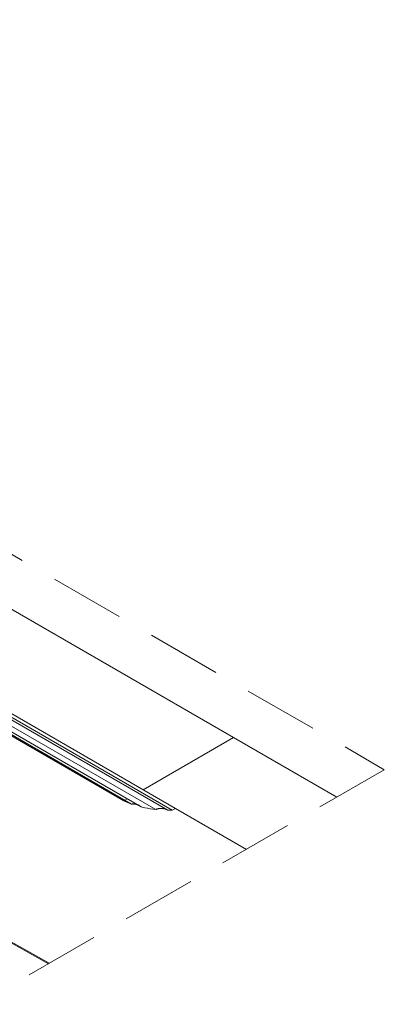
# Model space of a CAD drawing. Header units: millimetres. Extents: x 567 to 934, y -1 to 364.
# Tile 538 of 656: x 735.309 to 736.287, y 67.055 to 69.695. Entities that reach past the tile are written whole.
import ezdxf

# ---------------------------------------------------------------- set-up
doc = ezdxf.new("R2010")
doc.units = ezdxf.units.MM
doc.header["$MEASUREMENT"] = 0
doc.linetypes.add('JIS_02_2.0', pattern=[0.3, 0.2, -0.1])
for name, color, linetype, lineweight in [('A-GLAZ', 7, 'Continuous', 13), ('A-WALL', 7, 'Continuous', 25), ('ARQ-ALV-REB', 7, 'Continuous', 18), ('DI-Área do detalhe', 10, 'JIS_02_2.0', 0)]:
    doc.layers.add(name, color=color, linetype=linetype, lineweight=lineweight)

msp = doc.modelspace()

# ---------------------------------------------------------------- linework, layer by layer
at = {"layer": 'A-GLAZ', "color": 8, "lineweight": 5}
for p, q in [((735.8824, 67.7705), (734.67, 68.4705)), ((735.7265, 67.5805), (734.3409, 68.3805)), ((734.3321, 68.3688), (735.7064, 67.5754)), ((734.3322, 68.3755), (735.7179, 67.5755)), ((734.3355, 68.3498), (735.6735, 67.5773)), ((734.3475, 68.3272), (735.6343, 67.5843)), ((734.3608, 68.3123), (735.6085, 67.592)), ((735.588, 67.6005), (734.3755, 68.3005)), ((734.3755, 68.3005), (735.588, 67.6005)), ((735.6399, 67.6305), (735.8824, 67.7705)), ((735.588, 67.6005), (735.5948, 67.6044)), ((735.696, 67.5814), (735.7064, 67.5754)), ((735.7179, 67.5755), (735.7265, 67.5805))]:
    msp.add_line(p, q, dxfattribs=at)
for points in [[(735.6085, 67.592), (735.6021, 67.5944), (735.5958, 67.5969), (735.5898, 67.5996), (735.588, 67.6005)], [(735.6295, 67.5882), (735.6288, 67.5885), (735.6281, 67.5889), (735.6274, 67.5893), (735.6266, 67.5896), (735.6259, 67.5899), (735.625, 67.5902), (735.6242, 67.5905), (735.6234, 67.5907), (735.6225, 67.591), (735.6216, 67.5912), (735.6208, 67.5914), (735.6199, 67.5915), (735.6189, 67.5917), (735.618, 67.5918), (735.6171, 67.5919), (735.6161, 67.592), (735.6152, 67.5921), (735.6143, 67.5922), (735.6133, 67.5922), (735.6123, 67.5922), (735.6114, 67.5922), (735.6104, 67.5921), (735.6095, 67.5921), (735.6086, 67.592), (735.6085, 67.592)], [(735.6735, 67.5773), (735.666, 67.5783), (735.6586, 67.5793), (735.6512, 67.5806), (735.644, 67.582), (735.6368, 67.5836), (735.6343, 67.5843)], [(735.705, 67.5762), (735.7043, 67.5766), (735.7036, 67.577), (735.7029, 67.5773), (735.7021, 67.5777), (735.7014, 67.578), (735.7005, 67.5783), (735.6997, 67.5786), (735.6989, 67.5788), (735.698, 67.579), (735.6971, 67.5793), (735.6963, 67.5795), (735.6954, 67.5796), (735.6944, 67.5798), (735.6935, 67.5799), (735.6926, 67.58), (735.6916, 67.5801), (735.6907, 67.5802), (735.6898, 67.5802), (735.6888, 67.5803), (735.6878, 67.5803), (735.6869, 67.5803), (735.6859, 67.5802), (735.685, 67.5801), (735.6841, 67.5801), (735.6831, 67.58), (735.6822, 67.5798), (735.6813, 67.5797), (735.6804, 67.5795), (735.6795, 67.5793), (735.6786, 67.5791), (735.6777, 67.5789), (735.6769, 67.5786), (735.6761, 67.5784), (735.6753, 67.5781), (735.6745, 67.5778), (735.6737, 67.5774), (735.6735, 67.5773)], [(735.7179, 67.5755), (735.7102, 67.5754), (735.7064, 67.5754)]]:
    msp.add_lwpolyline(points, dxfattribs=at)
at = {"layer": 'A-WALL', "color": 8, "lineweight": 5}
for p, q in [((735.8824, 67.7705), (736.1595, 67.6105)), ((735.7265, 67.5805), (735.917, 67.4705))]:
    msp.add_line(p, q, dxfattribs=at)
at = {"layer": 'ARQ-ALV-REB', "color": 8, "lineweight": 5}
for p, q in [((735.3857, 67.1638), (733.3894, 68.2769)), ((733.3918, 68.2782), (735.388, 67.1651))]:
    msp.add_line(p, q, dxfattribs=at)
at = {"layer": 'DI-Área do detalhe'}
msp.add_lwpolyline([(725.5576, 65.5114), (732.804, 69.6951), (736.287, 67.6842), (729.0407, 63.5005), (725.5576, 65.5114)], dxfattribs=at)

doc.saveas('drawing.dxf')
